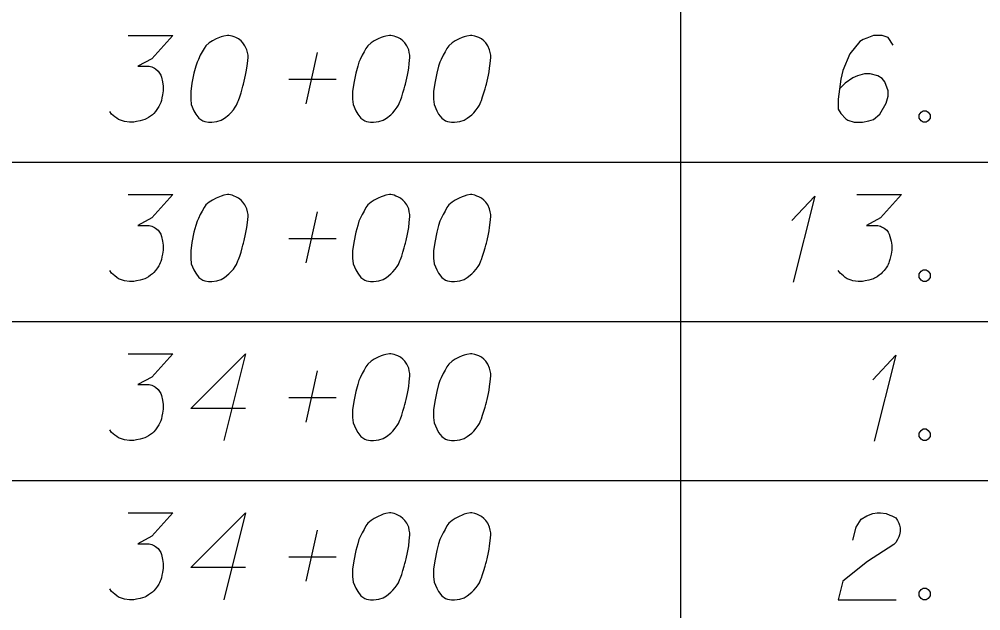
# Model space of a CAD drawing. Extents: x 2074207 to 2076812, y 516372 to 523312.
# Drawn here: x 2076345.6 to 2076398.8, y 520177.2 to 520209.9 of the extents above; entities that cross this region are included whole.
import ezdxf

# ---------------------------------------------------------------- set-up
doc = ezdxf.new("R2010")
doc.units = 0
doc.layers.add('Prop DirtTable_ Soil Test Results - Outline (Minor)', color=7, linetype='Continuous')
doc.layers.add('Prop DirtTable_ Soil Test Results - Tx (Sample Data)', color=7, linetype='Continuous')

msp = doc.modelspace()

# ---------------------------------------------------------------- linework, layer by layer
at = {"layer": 'Prop DirtTable_ Soil Test Results - Outline (Minor)'}
for p, q in [((2076382.2, 520210.801), (2076382.2, 520202.001)), ((2076260.609, 520202.001), (2076811.903, 520202.001)), ((2076260.609, 520202.001), (2076811.903, 520202.001)), ((2076382.2, 520202.001), (2076382.2, 520193.201)), ((2076260.609, 520193.201), (2076811.903, 520193.201)), ((2076260.609, 520193.201), (2076811.903, 520193.201)), ((2076382.2, 520193.201), (2076382.2, 520184.401)), ((2076260.609, 520184.401), (2076811.903, 520184.401)), ((2076260.609, 520184.401), (2076811.903, 520184.401)), ((2076382.2, 520184.401), (2076382.2, 520175.601))]:
    msp.add_line(p, q, dxfattribs=at)
at = {"layer": 'Prop DirtTable_ Soil Test Results - Tx (Sample Data)'}
for points in [[(2076351.645, 520209.006), (2076354.114, 520209.006), (2076352.95, 520207.721), (2076352.174, 520207.306), (2076352.809, 520207.306), (2076352.95, 520207.268), (2076353.02, 520207.23), (2076353.091, 520207.192), (2076353.162, 520207.154), (2076353.303, 520207.041), (2076353.373, 520206.928), (2076353.444, 520206.814), (2076353.479, 520206.701), (2076353.55, 520206.436), (2076353.585, 520206.21), (2076353.585, 520206.096), (2076353.585, 520205.945), (2076353.55, 520205.718), (2076353.514, 520205.567), (2076353.479, 520205.416), (2076353.444, 520205.303), (2076353.409, 520205.227), (2076353.373, 520205.151), (2076353.338, 520205.076), (2076353.267, 520204.962), (2076353.162, 520204.811), (2076353.056, 520204.698), (2076352.985, 520204.622), (2076352.879, 520204.547), (2076352.774, 520204.471), (2076352.632, 520204.395), (2076352.562, 520204.358), (2076352.315, 520204.282), (2076352.103, 520204.244), (2076351.962, 520204.206), (2076351.715, 520204.206), (2076351.433, 520204.244), (2076351.327, 520204.282), (2076351.221, 520204.32), (2076351.116, 520204.358), (2076351.01, 520204.433), (2076350.904, 520204.509), (2076350.728, 520204.66), (2076350.622, 520204.811)], [(2076357.218, 520209.006), (2076357.148, 520209.006), (2076356.936, 520208.969), (2076356.795, 520208.931), (2076356.689, 520208.893), (2076356.513, 520208.817), (2076356.301, 520208.704), (2076356.125, 520208.591), (2076355.948, 520208.44), (2076355.843, 520208.288), (2076355.737, 520208.099), (2076355.631, 520207.91), (2076355.525, 520207.684), (2076355.455, 520207.532), (2076355.384, 520207.306), (2076355.278, 520206.928), (2076355.172, 520206.361), (2076355.102, 520205.907), (2076355.102, 520205.491), (2076355.137, 520205.189), (2076355.278, 520204.849), (2076355.384, 520204.66), (2076355.56, 520204.433), (2076355.772, 520204.282), (2076355.878, 520204.244), (2076356.089, 520204.206), (2076356.266, 520204.206), (2076356.548, 520204.244), (2076356.795, 520204.32), (2076356.971, 520204.433), (2076357.218, 520204.622), (2076357.324, 520204.736), (2076357.465, 520204.887), (2076357.571, 520205.038), (2076357.642, 520205.151), (2076357.712, 520205.34), (2076357.747, 520205.416), (2076357.818, 520205.605), (2076357.889, 520205.832), (2076357.959, 520206.058), (2076357.994, 520206.21), (2076358.03, 520206.323), (2076358.065, 520206.474), (2076358.135, 520206.814), (2076358.171, 520207.003), (2076358.206, 520207.192), (2076358.241, 520207.457), (2076358.277, 520207.797), (2076358.277, 520207.91), (2076358.241, 520208.062), (2076358.206, 520208.213), (2076358.1, 520208.44), (2076357.994, 520208.591), (2076357.889, 520208.704), (2076357.747, 520208.817), (2076357.606, 520208.893), (2076357.5, 520208.931), (2076357.395, 520208.969), (2076357.218, 520209.006)], [(2076366.178, 520209.006), (2076366.108, 520209.006), (2076365.896, 520208.969), (2076365.755, 520208.931), (2076365.649, 520208.893), (2076365.473, 520208.817), (2076365.261, 520208.704), (2076365.085, 520208.591), (2076364.908, 520208.44), (2076364.803, 520208.288), (2076364.697, 520208.099), (2076364.591, 520207.91), (2076364.485, 520207.684), (2076364.415, 520207.532), (2076364.344, 520207.306), (2076364.238, 520206.928), (2076364.132, 520206.361), (2076364.062, 520205.907), (2076364.062, 520205.491), (2076364.097, 520205.189), (2076364.238, 520204.849), (2076364.344, 520204.66), (2076364.52, 520204.433), (2076364.732, 520204.282), (2076364.838, 520204.244), (2076365.049, 520204.206), (2076365.226, 520204.206), (2076365.508, 520204.244), (2076365.755, 520204.32), (2076365.931, 520204.433), (2076366.178, 520204.622), (2076366.284, 520204.736), (2076366.425, 520204.887), (2076366.531, 520205.038), (2076366.602, 520205.151), (2076366.672, 520205.34), (2076366.707, 520205.416), (2076366.778, 520205.605), (2076366.849, 520205.832), (2076366.919, 520206.058), (2076366.954, 520206.21), (2076366.99, 520206.323), (2076367.025, 520206.474), (2076367.095, 520206.814), (2076367.131, 520207.003), (2076367.166, 520207.192), (2076367.201, 520207.457), (2076367.237, 520207.797), (2076367.237, 520207.91), (2076367.201, 520208.062), (2076367.166, 520208.213), (2076367.06, 520208.44), (2076366.954, 520208.591), (2076366.849, 520208.704), (2076366.707, 520208.817), (2076366.566, 520208.893), (2076366.46, 520208.931), (2076366.355, 520208.969), (2076366.178, 520209.006)], [(2076370.658, 520209.006), (2076370.588, 520209.006), (2076370.376, 520208.969), (2076370.235, 520208.931), (2076370.129, 520208.893), (2076369.953, 520208.817), (2076369.741, 520208.704), (2076369.565, 520208.591), (2076369.388, 520208.44), (2076369.283, 520208.288), (2076369.177, 520208.099), (2076369.071, 520207.91), (2076368.965, 520207.684), (2076368.895, 520207.532), (2076368.824, 520207.306), (2076368.718, 520206.928), (2076368.612, 520206.361), (2076368.542, 520205.907), (2076368.542, 520205.491), (2076368.577, 520205.189), (2076368.718, 520204.849), (2076368.824, 520204.66), (2076369, 520204.433), (2076369.212, 520204.282), (2076369.318, 520204.244), (2076369.529, 520204.206), (2076369.706, 520204.206), (2076369.988, 520204.244), (2076370.235, 520204.32), (2076370.411, 520204.433), (2076370.658, 520204.622), (2076370.764, 520204.736), (2076370.905, 520204.887), (2076371.011, 520205.038), (2076371.082, 520205.151), (2076371.152, 520205.34), (2076371.187, 520205.416), (2076371.258, 520205.605), (2076371.329, 520205.832), (2076371.399, 520206.058), (2076371.434, 520206.21), (2076371.47, 520206.323), (2076371.505, 520206.474), (2076371.575, 520206.814), (2076371.611, 520207.003), (2076371.646, 520207.192), (2076371.681, 520207.457), (2076371.717, 520207.797), (2076371.717, 520207.91), (2076371.681, 520208.062), (2076371.646, 520208.213), (2076371.54, 520208.44), (2076371.434, 520208.591), (2076371.329, 520208.704), (2076371.187, 520208.817), (2076371.046, 520208.893), (2076370.94, 520208.931), (2076370.835, 520208.969), (2076370.658, 520209.006)], [(2076393.975, 520208.477), (2076393.693, 520208.893), (2076393.376, 520209.006), (2076392.882, 520209.006), (2076392.529, 520208.855), (2076392.318, 520208.78), (2076392.141, 520208.666), (2076391.577, 520207.986), (2076391.189, 520207.079), (2076391.083, 520206.588), (2076390.942, 520205.491), (2076390.942, 520204.925), (2076391.083, 520204.698), (2076391.365, 520204.395), (2076391.471, 520204.32), (2076391.824, 520204.206), (2076392.282, 520204.206), (2076392.635, 520204.282), (2076392.882, 520204.358), (2076393.235, 520204.66), (2076393.587, 520205.265), (2076393.693, 520205.643), (2076393.693, 520205.945), (2076393.517, 520206.436), (2076393.376, 520206.625), (2076393.129, 520206.777), (2076392.706, 520206.89), (2076392.388, 520206.89), (2076392, 520206.777), (2076391.753, 520206.663), (2076391.33, 520206.361), (2076391.118, 520206.172), (2076391.012, 520206.058)], [(2076361.487, 520205.227), (2076362.122, 520208.062)], [(2076360.534, 520206.588), (2076363.145, 520206.588)], [(2076395.633, 520204.849), (2076395.81, 520204.849), (2076395.916, 520204.773), (2076396.021, 520204.622), (2076396.021, 520204.433), (2076395.916, 520204.282), (2076395.81, 520204.206), (2076395.633, 520204.206), (2076395.528, 520204.282), (2076395.422, 520204.433), (2076395.422, 520204.622), (2076395.528, 520204.773), (2076395.633, 520204.849)], [(2076351.645, 520200.206), (2076354.114, 520200.206), (2076352.95, 520198.921), (2076352.174, 520198.506), (2076352.809, 520198.506), (2076352.95, 520198.468), (2076353.02, 520198.43), (2076353.091, 520198.392), (2076353.162, 520198.354), (2076353.303, 520198.241), (2076353.373, 520198.128), (2076353.444, 520198.014), (2076353.479, 520197.901), (2076353.55, 520197.636), (2076353.585, 520197.41), (2076353.585, 520197.296), (2076353.585, 520197.145), (2076353.55, 520196.918), (2076353.514, 520196.767), (2076353.479, 520196.616), (2076353.444, 520196.503), (2076353.409, 520196.427), (2076353.373, 520196.351), (2076353.338, 520196.276), (2076353.267, 520196.162), (2076353.162, 520196.011), (2076353.056, 520195.898), (2076352.985, 520195.822), (2076352.879, 520195.747), (2076352.774, 520195.671), (2076352.632, 520195.595), (2076352.562, 520195.558), (2076352.315, 520195.482), (2076352.103, 520195.444), (2076351.962, 520195.406), (2076351.715, 520195.406), (2076351.433, 520195.444), (2076351.327, 520195.482), (2076351.221, 520195.52), (2076351.116, 520195.558), (2076351.01, 520195.633), (2076350.904, 520195.709), (2076350.728, 520195.86), (2076350.622, 520196.011)], [(2076357.218, 520200.206), (2076357.148, 520200.206), (2076356.936, 520200.169), (2076356.795, 520200.131), (2076356.689, 520200.093), (2076356.513, 520200.017), (2076356.301, 520199.904), (2076356.125, 520199.791), (2076355.948, 520199.64), (2076355.843, 520199.488), (2076355.737, 520199.299), (2076355.631, 520199.11), (2076355.525, 520198.884), (2076355.455, 520198.732), (2076355.384, 520198.506), (2076355.278, 520198.128), (2076355.172, 520197.561), (2076355.102, 520197.107), (2076355.102, 520196.691), (2076355.137, 520196.389), (2076355.278, 520196.049), (2076355.384, 520195.86), (2076355.56, 520195.633), (2076355.772, 520195.482), (2076355.878, 520195.444), (2076356.089, 520195.406), (2076356.266, 520195.406), (2076356.548, 520195.444), (2076356.795, 520195.52), (2076356.971, 520195.633), (2076357.218, 520195.822), (2076357.324, 520195.936), (2076357.465, 520196.087), (2076357.571, 520196.238), (2076357.642, 520196.351), (2076357.712, 520196.54), (2076357.747, 520196.616), (2076357.818, 520196.805), (2076357.889, 520197.032), (2076357.959, 520197.258), (2076357.994, 520197.41), (2076358.03, 520197.523), (2076358.065, 520197.674), (2076358.135, 520198.014), (2076358.171, 520198.203), (2076358.206, 520198.392), (2076358.241, 520198.657), (2076358.277, 520198.997), (2076358.277, 520199.11), (2076358.241, 520199.262), (2076358.206, 520199.413), (2076358.1, 520199.64), (2076357.994, 520199.791), (2076357.889, 520199.904), (2076357.747, 520200.017), (2076357.606, 520200.093), (2076357.5, 520200.131), (2076357.395, 520200.169), (2076357.218, 520200.206)], [(2076366.178, 520200.206), (2076366.108, 520200.206), (2076365.896, 520200.169), (2076365.755, 520200.131), (2076365.649, 520200.093), (2076365.473, 520200.017), (2076365.261, 520199.904), (2076365.085, 520199.791), (2076364.908, 520199.64), (2076364.803, 520199.488), (2076364.697, 520199.299), (2076364.591, 520199.11), (2076364.485, 520198.884), (2076364.415, 520198.732), (2076364.344, 520198.506), (2076364.238, 520198.128), (2076364.132, 520197.561), (2076364.062, 520197.107), (2076364.062, 520196.691), (2076364.097, 520196.389), (2076364.238, 520196.049), (2076364.344, 520195.86), (2076364.52, 520195.633), (2076364.732, 520195.482), (2076364.838, 520195.444), (2076365.049, 520195.406), (2076365.226, 520195.406), (2076365.508, 520195.444), (2076365.755, 520195.52), (2076365.931, 520195.633), (2076366.178, 520195.822), (2076366.284, 520195.936), (2076366.425, 520196.087), (2076366.531, 520196.238), (2076366.602, 520196.351), (2076366.672, 520196.54), (2076366.707, 520196.616), (2076366.778, 520196.805), (2076366.849, 520197.032), (2076366.919, 520197.258), (2076366.954, 520197.41), (2076366.99, 520197.523), (2076367.025, 520197.674), (2076367.095, 520198.014), (2076367.131, 520198.203), (2076367.166, 520198.392), (2076367.201, 520198.657), (2076367.237, 520198.997), (2076367.237, 520199.11), (2076367.201, 520199.262), (2076367.166, 520199.413), (2076367.06, 520199.64), (2076366.954, 520199.791), (2076366.849, 520199.904), (2076366.707, 520200.017), (2076366.566, 520200.093), (2076366.46, 520200.131), (2076366.355, 520200.169), (2076366.178, 520200.206)], [(2076370.658, 520200.206), (2076370.588, 520200.206), (2076370.376, 520200.169), (2076370.235, 520200.131), (2076370.129, 520200.093), (2076369.953, 520200.017), (2076369.741, 520199.904), (2076369.565, 520199.791), (2076369.388, 520199.64), (2076369.283, 520199.488), (2076369.177, 520199.299), (2076369.071, 520199.11), (2076368.965, 520198.884), (2076368.895, 520198.732), (2076368.824, 520198.506), (2076368.718, 520198.128), (2076368.612, 520197.561), (2076368.542, 520197.107), (2076368.542, 520196.691), (2076368.577, 520196.389), (2076368.718, 520196.049), (2076368.824, 520195.86), (2076369, 520195.633), (2076369.212, 520195.482), (2076369.318, 520195.444), (2076369.529, 520195.406), (2076369.706, 520195.406), (2076369.988, 520195.444), (2076370.235, 520195.52), (2076370.411, 520195.633), (2076370.658, 520195.822), (2076370.764, 520195.936), (2076370.905, 520196.087), (2076371.011, 520196.238), (2076371.082, 520196.351), (2076371.152, 520196.54), (2076371.187, 520196.616), (2076371.258, 520196.805), (2076371.329, 520197.032), (2076371.399, 520197.258), (2076371.434, 520197.41), (2076371.47, 520197.523), (2076371.505, 520197.674), (2076371.575, 520198.014), (2076371.611, 520198.203), (2076371.646, 520198.392), (2076371.681, 520198.657), (2076371.717, 520198.997), (2076371.717, 520199.11), (2076371.681, 520199.262), (2076371.646, 520199.413), (2076371.54, 520199.64), (2076371.434, 520199.791), (2076371.329, 520199.904), (2076371.187, 520200.017), (2076371.046, 520200.093), (2076370.94, 520200.131), (2076370.835, 520200.169), (2076370.658, 520200.206)], [(2076388.367, 520198.77), (2076389.637, 520200.131), (2076388.437, 520195.369)], [(2076391.965, 520200.206), (2076394.434, 520200.206), (2076393.27, 520198.921), (2076392.494, 520198.506), (2076393.129, 520198.506), (2076393.27, 520198.468), (2076393.34, 520198.43), (2076393.411, 520198.392), (2076393.482, 520198.354), (2076393.623, 520198.241), (2076393.693, 520198.128), (2076393.764, 520198.014), (2076393.799, 520197.901), (2076393.87, 520197.636), (2076393.905, 520197.41), (2076393.905, 520197.296), (2076393.905, 520197.145), (2076393.87, 520196.918), (2076393.834, 520196.767), (2076393.799, 520196.616), (2076393.764, 520196.503), (2076393.729, 520196.427), (2076393.693, 520196.351), (2076393.658, 520196.276), (2076393.587, 520196.162), (2076393.482, 520196.011), (2076393.376, 520195.898), (2076393.305, 520195.822), (2076393.199, 520195.747), (2076393.094, 520195.671), (2076392.952, 520195.595), (2076392.882, 520195.558), (2076392.635, 520195.482), (2076392.423, 520195.444), (2076392.282, 520195.406), (2076392.035, 520195.406), (2076391.753, 520195.444), (2076391.647, 520195.482), (2076391.541, 520195.52), (2076391.436, 520195.558), (2076391.33, 520195.633), (2076391.224, 520195.709), (2076391.048, 520195.86), (2076390.942, 520196.011)], [(2076361.487, 520196.427), (2076362.122, 520199.262)], [(2076360.534, 520197.788), (2076363.145, 520197.788)], [(2076395.633, 520196.049), (2076395.81, 520196.049), (2076395.916, 520195.973), (2076396.021, 520195.822), (2076396.021, 520195.633), (2076395.916, 520195.482), (2076395.81, 520195.406), (2076395.633, 520195.406), (2076395.528, 520195.482), (2076395.422, 520195.633), (2076395.422, 520195.822), (2076395.528, 520195.973), (2076395.633, 520196.049)], [(2076351.645, 520191.406), (2076354.114, 520191.406), (2076352.95, 520190.121), (2076352.174, 520189.706), (2076352.809, 520189.706), (2076352.95, 520189.668), (2076353.02, 520189.63), (2076353.091, 520189.592), (2076353.162, 520189.554), (2076353.303, 520189.441), (2076353.373, 520189.328), (2076353.444, 520189.214), (2076353.479, 520189.101), (2076353.55, 520188.836), (2076353.585, 520188.61), (2076353.585, 520188.496), (2076353.585, 520188.345), (2076353.55, 520188.118), (2076353.514, 520187.967), (2076353.479, 520187.816), (2076353.444, 520187.703), (2076353.409, 520187.627), (2076353.373, 520187.551), (2076353.338, 520187.476), (2076353.267, 520187.362), (2076353.162, 520187.211), (2076353.056, 520187.098), (2076352.985, 520187.022), (2076352.879, 520186.947), (2076352.774, 520186.871), (2076352.632, 520186.795), (2076352.562, 520186.758), (2076352.315, 520186.682), (2076352.103, 520186.644), (2076351.962, 520186.606), (2076351.715, 520186.606), (2076351.433, 520186.644), (2076351.327, 520186.682), (2076351.221, 520186.72), (2076351.116, 520186.758), (2076351.01, 520186.833), (2076350.904, 520186.909), (2076350.728, 520187.06), (2076350.622, 520187.211)], [(2076358.135, 520188.383), (2076355.102, 520188.383), (2076358.135, 520191.406), (2076356.936, 520186.606)], [(2076366.178, 520191.406), (2076366.108, 520191.406), (2076365.896, 520191.369), (2076365.755, 520191.331), (2076365.649, 520191.293), (2076365.473, 520191.217), (2076365.261, 520191.104), (2076365.085, 520190.991), (2076364.908, 520190.84), (2076364.803, 520190.688), (2076364.697, 520190.499), (2076364.591, 520190.31), (2076364.485, 520190.084), (2076364.415, 520189.932), (2076364.344, 520189.706), (2076364.238, 520189.328), (2076364.132, 520188.761), (2076364.062, 520188.307), (2076364.062, 520187.891), (2076364.097, 520187.589), (2076364.238, 520187.249), (2076364.344, 520187.06), (2076364.52, 520186.833), (2076364.732, 520186.682), (2076364.838, 520186.644), (2076365.049, 520186.606), (2076365.226, 520186.606), (2076365.508, 520186.644), (2076365.755, 520186.72), (2076365.931, 520186.833), (2076366.178, 520187.022), (2076366.284, 520187.136), (2076366.425, 520187.287), (2076366.531, 520187.438), (2076366.602, 520187.551), (2076366.672, 520187.74), (2076366.707, 520187.816), (2076366.778, 520188.005), (2076366.849, 520188.232), (2076366.919, 520188.458), (2076366.954, 520188.61), (2076366.99, 520188.723), (2076367.025, 520188.874), (2076367.095, 520189.214), (2076367.131, 520189.403), (2076367.166, 520189.592), (2076367.201, 520189.857), (2076367.237, 520190.197), (2076367.237, 520190.31), (2076367.201, 520190.462), (2076367.166, 520190.613), (2076367.06, 520190.84), (2076366.954, 520190.991), (2076366.849, 520191.104), (2076366.707, 520191.217), (2076366.566, 520191.293), (2076366.46, 520191.331), (2076366.355, 520191.369), (2076366.178, 520191.406)], [(2076370.658, 520191.406), (2076370.588, 520191.406), (2076370.376, 520191.369), (2076370.235, 520191.331), (2076370.129, 520191.293), (2076369.953, 520191.217), (2076369.741, 520191.104), (2076369.565, 520190.991), (2076369.388, 520190.84), (2076369.283, 520190.688), (2076369.177, 520190.499), (2076369.071, 520190.31), (2076368.965, 520190.084), (2076368.895, 520189.932), (2076368.824, 520189.706), (2076368.718, 520189.328), (2076368.612, 520188.761), (2076368.542, 520188.307), (2076368.542, 520187.891), (2076368.577, 520187.589), (2076368.718, 520187.249), (2076368.824, 520187.06), (2076369, 520186.833), (2076369.212, 520186.682), (2076369.318, 520186.644), (2076369.529, 520186.606), (2076369.706, 520186.606), (2076369.988, 520186.644), (2076370.235, 520186.72), (2076370.411, 520186.833), (2076370.658, 520187.022), (2076370.764, 520187.136), (2076370.905, 520187.287), (2076371.011, 520187.438), (2076371.082, 520187.551), (2076371.152, 520187.74), (2076371.187, 520187.816), (2076371.258, 520188.005), (2076371.329, 520188.232), (2076371.399, 520188.458), (2076371.434, 520188.61), (2076371.47, 520188.723), (2076371.505, 520188.874), (2076371.575, 520189.214), (2076371.611, 520189.403), (2076371.646, 520189.592), (2076371.681, 520189.857), (2076371.717, 520190.197), (2076371.717, 520190.31), (2076371.681, 520190.462), (2076371.646, 520190.613), (2076371.54, 520190.84), (2076371.434, 520190.991), (2076371.329, 520191.104), (2076371.187, 520191.217), (2076371.046, 520191.293), (2076370.94, 520191.331), (2076370.835, 520191.369), (2076370.658, 520191.406)], [(2076392.847, 520189.97), (2076394.117, 520191.331), (2076392.917, 520186.569)], [(2076361.487, 520187.627), (2076362.122, 520190.462)], [(2076360.534, 520188.988), (2076363.145, 520188.988)], [(2076395.633, 520187.249), (2076395.81, 520187.249), (2076395.916, 520187.173), (2076396.021, 520187.022), (2076396.021, 520186.833), (2076395.916, 520186.682), (2076395.81, 520186.606), (2076395.633, 520186.606), (2076395.528, 520186.682), (2076395.422, 520186.833), (2076395.422, 520187.022), (2076395.528, 520187.173), (2076395.633, 520187.249)], [(2076351.645, 520182.606), (2076354.114, 520182.606), (2076352.95, 520181.321), (2076352.174, 520180.906), (2076352.809, 520180.906), (2076352.95, 520180.868), (2076353.02, 520180.83), (2076353.091, 520180.792), (2076353.162, 520180.754), (2076353.303, 520180.641), (2076353.373, 520180.528), (2076353.444, 520180.414), (2076353.479, 520180.301), (2076353.55, 520180.036), (2076353.585, 520179.81), (2076353.585, 520179.696), (2076353.585, 520179.545), (2076353.55, 520179.318), (2076353.514, 520179.167), (2076353.479, 520179.016), (2076353.444, 520178.903), (2076353.409, 520178.827), (2076353.373, 520178.751), (2076353.338, 520178.676), (2076353.267, 520178.562), (2076353.162, 520178.411), (2076353.056, 520178.298), (2076352.985, 520178.222), (2076352.879, 520178.147), (2076352.774, 520178.071), (2076352.632, 520177.995), (2076352.562, 520177.958), (2076352.315, 520177.882), (2076352.103, 520177.844), (2076351.962, 520177.806), (2076351.715, 520177.806), (2076351.433, 520177.844), (2076351.327, 520177.882), (2076351.221, 520177.92), (2076351.116, 520177.958), (2076351.01, 520178.033), (2076350.904, 520178.109), (2076350.728, 520178.26), (2076350.622, 520178.411)], [(2076358.135, 520179.583), (2076355.102, 520179.583), (2076358.135, 520182.606), (2076356.936, 520177.806)], [(2076366.178, 520182.606), (2076366.108, 520182.606), (2076365.896, 520182.569), (2076365.755, 520182.531), (2076365.649, 520182.493), (2076365.473, 520182.417), (2076365.261, 520182.304), (2076365.085, 520182.191), (2076364.908, 520182.04), (2076364.803, 520181.888), (2076364.697, 520181.699), (2076364.591, 520181.51), (2076364.485, 520181.284), (2076364.415, 520181.132), (2076364.344, 520180.906), (2076364.238, 520180.528), (2076364.132, 520179.961), (2076364.062, 520179.507), (2076364.062, 520179.091), (2076364.097, 520178.789), (2076364.238, 520178.449), (2076364.344, 520178.26), (2076364.52, 520178.033), (2076364.732, 520177.882), (2076364.838, 520177.844), (2076365.049, 520177.806), (2076365.226, 520177.806), (2076365.508, 520177.844), (2076365.755, 520177.92), (2076365.931, 520178.033), (2076366.178, 520178.222), (2076366.284, 520178.336), (2076366.425, 520178.487), (2076366.531, 520178.638), (2076366.602, 520178.751), (2076366.672, 520178.94), (2076366.707, 520179.016), (2076366.778, 520179.205), (2076366.849, 520179.432), (2076366.919, 520179.658), (2076366.954, 520179.81), (2076366.99, 520179.923), (2076367.025, 520180.074), (2076367.095, 520180.414), (2076367.131, 520180.603), (2076367.166, 520180.792), (2076367.201, 520181.057), (2076367.237, 520181.397), (2076367.237, 520181.51), (2076367.201, 520181.662), (2076367.166, 520181.813), (2076367.06, 520182.04), (2076366.954, 520182.191), (2076366.849, 520182.304), (2076366.707, 520182.417), (2076366.566, 520182.493), (2076366.46, 520182.531), (2076366.355, 520182.569), (2076366.178, 520182.606)], [(2076370.658, 520182.606), (2076370.588, 520182.606), (2076370.376, 520182.569), (2076370.235, 520182.531), (2076370.129, 520182.493), (2076369.953, 520182.417), (2076369.741, 520182.304), (2076369.565, 520182.191), (2076369.388, 520182.04), (2076369.283, 520181.888), (2076369.177, 520181.699), (2076369.071, 520181.51), (2076368.965, 520181.284), (2076368.895, 520181.132), (2076368.824, 520180.906), (2076368.718, 520180.528), (2076368.612, 520179.961), (2076368.542, 520179.507), (2076368.542, 520179.091), (2076368.577, 520178.789), (2076368.718, 520178.449), (2076368.824, 520178.26), (2076369, 520178.033), (2076369.212, 520177.882), (2076369.318, 520177.844), (2076369.529, 520177.806), (2076369.706, 520177.806), (2076369.988, 520177.844), (2076370.235, 520177.92), (2076370.411, 520178.033), (2076370.658, 520178.222), (2076370.764, 520178.336), (2076370.905, 520178.487), (2076371.011, 520178.638), (2076371.082, 520178.751), (2076371.152, 520178.94), (2076371.187, 520179.016), (2076371.258, 520179.205), (2076371.329, 520179.432), (2076371.399, 520179.658), (2076371.434, 520179.81), (2076371.47, 520179.923), (2076371.505, 520180.074), (2076371.575, 520180.414), (2076371.611, 520180.603), (2076371.646, 520180.792), (2076371.681, 520181.057), (2076371.717, 520181.397), (2076371.717, 520181.51), (2076371.681, 520181.662), (2076371.646, 520181.813), (2076371.54, 520182.04), (2076371.434, 520182.191), (2076371.329, 520182.304), (2076371.187, 520182.417), (2076371.046, 520182.493), (2076370.94, 520182.531), (2076370.835, 520182.569), (2076370.658, 520182.606)], [(2076391.753, 520181.095), (2076391.929, 520181.813), (2076392.212, 520182.266), (2076392.529, 520182.455), (2076392.847, 520182.569), (2076393.094, 520182.606), (2076393.27, 520182.606), (2076393.587, 520182.569), (2076393.799, 520182.493), (2076393.905, 520182.455), (2076394.117, 520182.342), (2076394.222, 520182.191), (2076394.293, 520182.04), (2076394.328, 520181.926), (2076394.363, 520181.775), (2076394.363, 520181.586), (2076394.328, 520181.397), (2076394.293, 520181.284), (2076394.222, 520181.132), (2076394.117, 520180.981), (2076394.011, 520180.868), (2076392.564, 520179.923), (2076391.189, 520178.827), (2076390.942, 520177.806), (2076394.152, 520177.806)], [(2076361.487, 520178.827), (2076362.122, 520181.662)], [(2076360.534, 520180.188), (2076363.145, 520180.188)], [(2076395.633, 520178.449), (2076395.81, 520178.449), (2076395.916, 520178.373), (2076396.021, 520178.222), (2076396.021, 520178.033), (2076395.916, 520177.882), (2076395.81, 520177.806), (2076395.633, 520177.806), (2076395.528, 520177.882), (2076395.422, 520178.033), (2076395.422, 520178.222), (2076395.528, 520178.373), (2076395.633, 520178.449)]]:
    msp.add_lwpolyline(points, dxfattribs=at)

doc.saveas('drawing.dxf')
